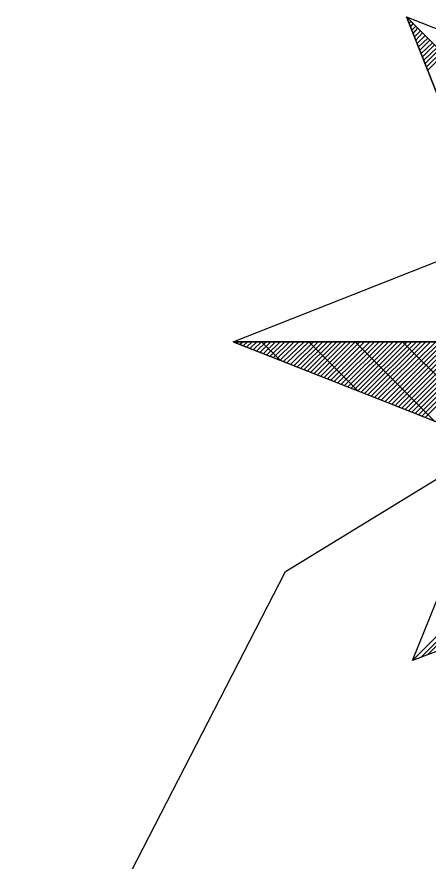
# Model space of a CAD drawing. Extents: x -729889 to -691139, y -995431 to -974354.
# Drawn here: x -725473.691 to -725472.614, y -978432.191 to -978429.979 of the extents above; entities that cross this region are included whole.
import ezdxf

# ---------------------------------------------------------------- set-up
doc = ezdxf.new("R2010")
doc.units = 0
doc.layers.add('Skutečně zaměřené kabelové vedení', color=7, linetype='Continuous')
doc.layers.add('Světelný bod se zemním svítidlem', color=7, linetype='Continuous')

# ---------------------------------------------------------------- blocks, each defined once
blk = doc.blocks.new('Světlo')
at = {"layer": 'Světelný bod se zemním svítidlem'}
for p, q in [((-0.3687, 0.3687), (-0.8504, 0.8504)), ((-0.8504, 0.8504), (-0.6209, 0.2696)), ((-0.6209, 0.2696), (-0.8504, 0.8504)), ((-0.8504, 0.8504), (-0.2957, 0.6313)), ((-0.3687, 0.3687), (-0.8504, 0.8504)), ((-0.847, 0.8435), (-0.8452, 0.8452)), ((-0.8435, 0.8348), (-0.8383, 0.8383)), ((-0.84, 0.8243), (-0.833, 0.833)), ((-0.8365, 0.8157), (-0.8261, 0.8261)), ((-0.833, 0.807), (-0.8209, 0.8209)), ((-0.8296, 0.7983), (-0.8139, 0.8139)), ((-0.8261, 0.7896), (-0.8087, 0.8087)), ((-0.8226, 0.7809), (-0.8017, 0.8017)), ((-0.8191, 0.7722), (-0.7948, 0.7948)), ((-0.8157, 0.7635), (-0.7896, 0.7896)), ((-0.8122, 0.7548), (-0.7826, 0.7826)), ((-0.8087, 0.7461), (-0.7774, 0.7774)), ((-0.8052, 0.7374), (-0.7704, 0.7704)), ((-0.8017, 0.7287), (-0.7652, 0.7652)), ((-0.7983, 0.72), (-0.7583, 0.7583)), ((-0.7948, 0.7113), (-0.753, 0.753)), ((-1.3043, 0), (-0.6209, 0.2696)), ((-1.3043, 0), (-0.3687, -0.3687)), ((0, 0), (-1.3043, 0)), ((-0.6087, -0.2748), (-1.3043, 0)), ((-1.3043, 0), (1.3043, 0)), ((-1.3043, 0), (-1.3043, 0)), ((-1.2957, -0.0035), (-1.2904, 0)), ((-1.287, -0.007), (-1.2783, 0)), ((-1.2765, -0.0104), (-1.2661, 0)), ((-1.2678, -0.0139), (-1.2539, 0)), ((-1.2591, -0.0174), (-1.2417, 0)), ((-1.2504, -0.0209), (-1.2296, 0)), ((-1.2417, -0.0243), (-1.2174, 0)), ((-1.233, -0.0278), (-1.2052, 0)), ((-1.1809, -0.0487), (-1.2296, 0)), ((-1.2243, -0.0313), (-1.193, 0)), ((-1.2157, -0.0348), (-1.1809, 0)), ((-1.207, -0.0383), (-1.1687, 0)), ((-1.1983, -0.0417), (-1.1565, 0)), ((-1.1896, -0.0452), (-1.1443, 0)), ((-1.1809, -0.0487), (-1.1322, 0)), ((-1.1722, -0.0522), (-1.1183, 0)), ((-1.1635, -0.0557), (-1.1061, 0)), ((-1.153, -0.0591), (-1.0939, 0)), ((-1.1443, -0.0626), (-1.0817, 0)), ((-1.1357, -0.0661), (-1.0696, 0)), ((-1.127, -0.0696), (-1.0574, 0)), ((-1.1183, -0.073), (-1.0452, 0)), ((-1.1096, -0.0765), (-1.033, 0)), ((-0.9774, -0.1287), (-1.1061, 0)), ((-1.1009, -0.08), (-1.0209, 0)), ((-1.0922, -0.0835), (-1.0087, 0)), ((-1.0835, -0.087), (-0.9965, 0)), ((-1.0748, -0.0904), (-0.9843, 0)), ((-1.0661, -0.0939), (-0.9722, 0)), ((-1.0574, -0.0974), (-0.96, 0)), ((-1.0487, -0.1009), (-0.9461, 0)), ((-1.04, -0.1043), (-0.9339, 0)), ((-1.0296, -0.1078), (-0.9217, 0)), ((-1.0209, -0.1113), (-0.9096, 0)), ((-1.0122, -0.1148), (-0.8974, 0)), ((-1.0035, -0.1183), (-0.8852, 0)), ((-0.9948, -0.1217), (-0.873, 0)), ((-0.9861, -0.1252), (-0.8609, 0)), ((-0.7757, -0.2087), (-0.9843, 0)), ((-0.9774, -0.1287), (-0.8487, 0)), ((-0.9687, -0.1322), (-0.8365, 0)), ((-0.96, -0.1357), (-0.8243, 0)), ((-0.9513, -0.1391), (-0.8122, 0)), ((-0.9426, -0.1426), (-0.8, 0)), ((-0.9339, -0.1461), (-0.7878, 0)), ((-0.9252, -0.1496), (-0.7739, 0)), ((-0.9165, -0.153), (-0.7617, 0)), ((-0.9061, -0.1565), (-0.7496, 0)), ((-0.8974, -0.16), (-0.7374, 0)), ((-0.8887, -0.1635), (-0.7252, 0)), ((-0.88, -0.167), (-0.713, 0)), ((-0.8713, -0.1704), (-0.7009, 0)), ((-0.8626, -0.1739), (-0.6887, 0)), ((-0.5722, -0.2887), (-0.8609, 0)), ((-0.8539, -0.1774), (-0.6765, 0)), ((-0.8452, -0.1809), (-0.6643, 0)), ((-0.8365, -0.1843), (-0.6522, 0)), ((-0.8278, -0.1878), (-0.64, 0)), ((-0.8191, -0.1913), (-0.6278, 0)), ((-0.8104, -0.1948), (-0.6157, 0)), ((-0.8017, -0.1983), (-0.6017, 0)), ((-0.8348, -0.8348), (-0.6087, -0.2748)), ((-0.3687, -0.3687), (-0.8348, -0.8348)), ((-0.3687, -0.3687), (-0.8348, -0.8348)), ((-0.8348, -0.8348), (-0.3687, -0.3687)), ((-0.8139, -0.8278), (-0.3652, -0.3774)), ((-0.7948, -0.8191), (-0.3617, -0.3861)), ((-0.2696, -0.6209), (-0.8348, -0.8348))]:
    blk.add_line(p, q, dxfattribs=at)

msp = doc.modelspace()

# ---------------------------------------------------------------- linework, layer by layer
at = {"layer": 'Skutečně zaměřené kabelové vedení'}
msp.add_lwpolyline([(-725469.5579, -978437.1001), (-725471.0061, -978437.3455), (-725471.965, -978437.5693), (-725472.4445, -978437.6332), (-725472.6363, -978437.6332), (-725472.7641, -978437.4734), (-725472.86, -978436.9939), (-725473.2116, -978435.4596), (-725473.4354, -978434.0852), (-725473.6911, -978432.9025), (-725473.5632, -978432.5509), (-725472.9879, -978431.4321), (-725472.4125, -978431.0805), (-725471.7413, -978430.7609), (-725471.7931, -978430.7331)], dxfattribs=at)

# ---------------------------------------------------------------- block references
at = {"layer": 'Světelný bod se zemním svítidlem', "xscale": 1.0005800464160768, "yscale": 1.0005800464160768}
msp.add_blockref('Světlo', (-725471.82, -978430.83), dxfattribs=at)

doc.saveas('drawing.dxf')
